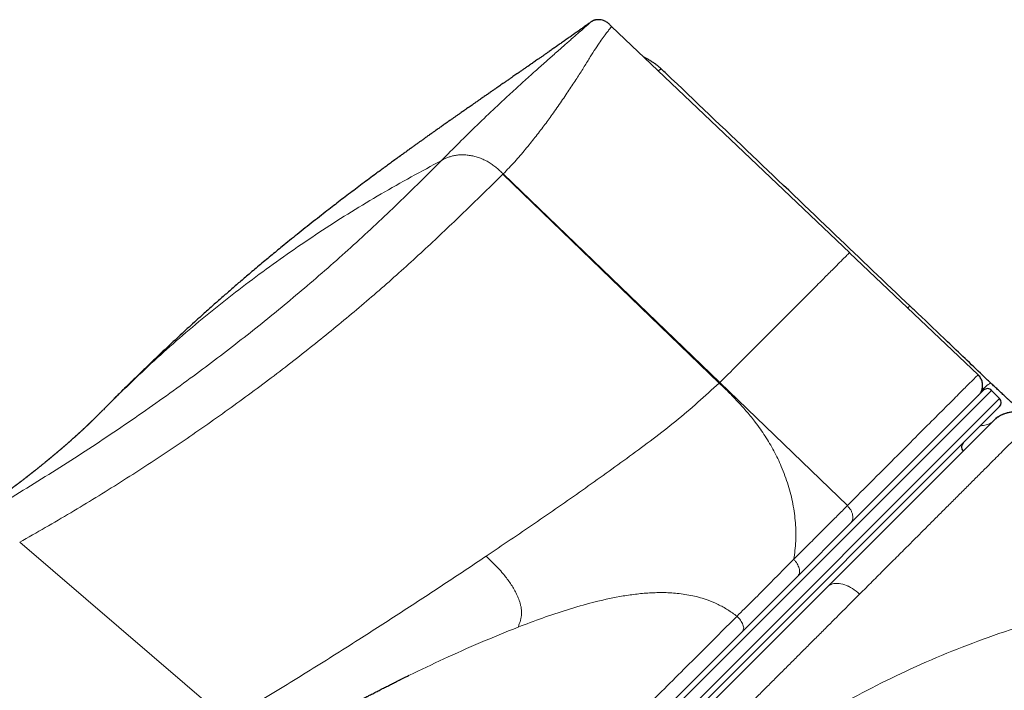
# Model space of a CAD drawing. Header units: millimetres. Extents: x 8 to 1329, y 12 to 1074.
# Tile 188 of 619: x 653 to 687, y 476 to 499. Entities that reach past the tile are written whole.
import ezdxf

# ---------------------------------------------------------------- set-up
doc = ezdxf.new("R2010")
doc.units = ezdxf.units.MM

msp = doc.modelspace()

# ---------------------------------------------------------------- linework, layer by layer
at = {"color": 7, "linetype": 'Continuous', "lineweight": 30}
for p, q in [((672.817, 499.219), (672.816, 499.219)), ((681.852, 491.154), (673.528, 499.066)), ((673.528, 499.066), (673.528, 499.066)), ((686.329, 486.899), (681.843, 491.162)), ((655.695, 455.532), (686.52, 486.357)), ((687.083, 486.067), (686.805, 486.355)), ((687.081, 485.787), (656.266, 454.972)), ((681.07, 479.493), (686.878, 485.301)), ((685.81, 484.234), (685.807, 484.237)), ((656.749, 455.172), (681.07, 479.493))]:
    msp.add_line(p, q, dxfattribs=at)
at = {"color": 252, "linetype": 'Continuous', "lineweight": 0}
for p, q in [((669.752, 493.914), (669.744, 493.906)), ((677.297, 486.61), (669.744, 493.906)), ((677.312, 486.625), (669.752, 493.914)), ((681.767, 482.329), (677.312, 486.625)), ((686.805, 486.355), (655.698, 455.247)), ((655.985, 454.969), (687.083, 486.067)), ((685.809, 484.235), (657.818, 456.243)), ((652.872, 481.054), (660.111, 474.85)), ((682.194, 479.238), (682.194, 479.237))]:
    msp.add_line(p, q, dxfattribs=at)
at = {"color": 252, "linetype": 'Continuous', "lineweight": 0, "flags": 128}
for points in [[(682.194, 479.238), (682.135, 479.293), (682.072, 479.345), (682.008, 479.393), (681.943, 479.437), (681.876, 479.476), (681.809, 479.512), (681.741, 479.542), (681.674, 479.567), (681.607, 479.587), (681.542, 479.602), (681.478, 479.612), (681.416, 479.616), (681.357, 479.614), (681.3, 479.607), (681.246, 479.595), (681.196, 479.577), (681.15, 479.554), (681.108, 479.526), (681.07, 479.493)], [(682.194, 479.237), (682.134, 479.292), (682.072, 479.344), (682.008, 479.392), (681.942, 479.436), (681.876, 479.476), (681.809, 479.511), (681.741, 479.542), (681.674, 479.567), (681.607, 479.587), (681.542, 479.602), (681.478, 479.611), (681.416, 479.615), (681.356, 479.614), (681.299, 479.607), (681.246, 479.595), (681.196, 479.577), (681.149, 479.554), (681.107, 479.526), (681.07, 479.493)]]:
    msp.add_lwpolyline(points, dxfattribs=at)
at = {"color": 252, "linetype": 'Continuous', "lineweight": 0}
for centre, radius, start, end in [((684.044, 489.06), 0.245, 109.0113, 134.5579), ((687.651, 485.266), 1.612, 123.133, 138.1269)]:
    msp.add_arc(centre, radius, start, end, dxfattribs=at)
at = {"color": 7, "linetype": 'Continuous', "lineweight": 30}
for centre, radius, start, end in [((686.661, 486.216), 0.2, 44, 135), ((686.939, 485.928), 0.2, 315, 44), ((687.586, 484.595), 1, 46.3934, 134.9393), ((685.952, 484.375), 0.2, 135, 224.5)]:
    msp.add_arc(centre, radius, start, end, dxfattribs=at)
for points, knots in [([(672.816, 499.219), (672.799, 499.207), (672.744, 499.167), (672.65, 499.1), (672.535, 499.018), (672.416, 498.933), (672.295, 498.847), (672.172, 498.76), (672.047, 498.672), (671.92, 498.583), (671.795, 498.495), (671.671, 498.408), (671.547, 498.321), (671.424, 498.235), (671.315, 498.159), (671.217, 498.091), (671.13, 498.03), (671.039, 497.967), (670.956, 497.909), (670.883, 497.858), (670.821, 497.815), (670.761, 497.774), (670.702, 497.733), (670.642, 497.691), (670.57, 497.641), (670.485, 497.582), (670.394, 497.519), (670.31, 497.461), (670.234, 497.409), (670.163, 497.36), (670.091, 497.31), (670.01, 497.253), (669.919, 497.191), (669.827, 497.127), (669.744, 497.07), (669.671, 497.019), (669.6, 496.97), (669.523, 496.917), (669.438, 496.858), (669.348, 496.795), (669.267, 496.739), (669.2, 496.692), (669.144, 496.654), (669.089, 496.616), (669.032, 496.576), (668.96, 496.526), (668.875, 496.467), (668.783, 496.403), (668.701, 496.346), (668.629, 496.295), (668.558, 496.246), (668.482, 496.193), (668.392, 496.13), (668.292, 496.06), (668.193, 495.991), (668.102, 495.927), (668.018, 495.868), (667.929, 495.806), (667.843, 495.745), (667.76, 495.687), (667.686, 495.635), (667.618, 495.586), (667.556, 495.543), (667.5, 495.503), (667.444, 495.464), (667.38, 495.418), (667.301, 495.362), (667.205, 495.294), (667.099, 495.219), (666.995, 495.144), (666.899, 495.076), (666.811, 495.013), (666.723, 494.95), (666.632, 494.884), (666.534, 494.814), (666.429, 494.738), (666.318, 494.658), (666.186, 494.562), (666.043, 494.458), (665.891, 494.347), (665.746, 494.241), (665.601, 494.134), (665.454, 494.027), (665.279, 493.897), (665.072, 493.743), (664.833, 493.565), (664.594, 493.384), (664.357, 493.205), (664.123, 493.027), (663.892, 492.85), (663.653, 492.665), (663.396, 492.465), (663.122, 492.25), (662.84, 492.027), (662.565, 491.807), (662.298, 491.592), (661.989, 491.342), (661.634, 491.049), (661.231, 490.713), (660.858, 490.398), (660.516, 490.105), (660.203, 489.834), (659.895, 489.564), (659.587, 489.292), (659.3, 489.035), (659.032, 488.792), (658.785, 488.567), (658.539, 488.341), (658.295, 488.114), (658.037, 487.873), (657.768, 487.618), (657.485, 487.349), (657.203, 487.078), (656.983, 486.865), (656.821, 486.706), (656.714, 486.602), (656.603, 486.493), (656.495, 486.387), (656.39, 486.282), (656.284, 486.178), (656.198, 486.092), (656.132, 486.026), (656.095, 485.989), (656.072, 485.966), (656.063, 485.958)], [0, 0, 0, 0, 0.003026, 0.009456, 0.0161, 0.022882, 0.029802, 0.036837, 0.043962, 0.051178, 0.058467, 0.065393, 0.072456, 0.07955, 0.086566, 0.09111, 0.096206, 0.101493, 0.106694, 0.110495, 0.11398, 0.117352, 0.120709, 0.124021, 0.127744, 0.133117, 0.138546, 0.143365, 0.147562, 0.15155, 0.155573, 0.159984, 0.16551, 0.171142, 0.175748, 0.179785, 0.183754, 0.188007, 0.192972, 0.198427, 0.203467, 0.206915, 0.210028, 0.213137, 0.216343, 0.219896, 0.22543, 0.231078, 0.235629, 0.239612, 0.243587, 0.247813, 0.252764, 0.259073, 0.264987, 0.269881, 0.27465, 0.279523, 0.285225, 0.289476, 0.293817, 0.297921, 0.301282, 0.304446, 0.307643, 0.310846, 0.315555, 0.32122, 0.327517, 0.333728, 0.339175, 0.344069, 0.348947, 0.354377, 0.359791, 0.365898, 0.372415, 0.379054, 0.388744, 0.39707, 0.405389, 0.41384, 0.422353, 0.430805, 0.444296, 0.458418, 0.472378, 0.48619, 0.499874, 0.513444, 0.526913, 0.542236, 0.558886, 0.575693, 0.592535, 0.60831, 0.623693, 0.648147, 0.672778, 0.69711, 0.716422, 0.735728, 0.754894, 0.773682, 0.793224, 0.808695, 0.82422, 0.83979, 0.8554, 0.870862, 0.889029, 0.907215, 0.925416, 0.943642, 0.950041, 0.957096, 0.964461, 0.971826, 0.978386, 0.985207, 0.992552, 0.995391, 0.998313, 1, 1, 1, 1]), ([(673.529, 499.066), (673.514, 499.082), (673.486, 499.109), (673.45, 499.147), (673.419, 499.175), (673.382, 499.205), (673.329, 499.238), (673.255, 499.271), (673.172, 499.292), (673.097, 499.3), (673.037, 499.299), (672.996, 499.294), (672.968, 499.288), (672.949, 499.284), (672.936, 499.28), (672.921, 499.275), (672.904, 499.269), (672.884, 499.26), (672.863, 499.25), (672.841, 499.237), (672.828, 499.228), (672.821, 499.223)], [0, 0, 0, 0, 0.0584666, 0.1061071, 0.1426037, 0.1718702, 0.2370384, 0.3125568, 0.3933908, 0.4758063, 0.5307147, 0.5753228, 0.6064667, 0.62659, 0.6468835, 0.6696457, 0.7087122, 0.7539722, 0.8242823, 0.9062386, 1, 1, 1, 1]), ([(675.284, 497.568), (675.262, 497.587), (675.214, 497.631), (675.138, 497.694), (675.054, 497.758), (674.968, 497.818), (674.877, 497.877), (674.782, 497.931), (674.709, 497.969), (674.668, 497.987), (674.659, 497.99)], [0, 0, 0, 0, 0.112383, 0.254446, 0.385358, 0.526792, 0.670369, 0.815911, 0.962801, 1, 1, 1, 1]), ([(675.284, 497.568), (675.281, 497.569), (675.276, 497.574), (675.259, 497.571), (675.233, 497.559), (675.201, 497.54), (675.175, 497.52), (675.163, 497.511)], [0, 0, 0, 0, 0.156714, 0.375136, 0.593557, 0.811977, 1, 1, 1, 1]), ([(683.965, 489.291), (683.095, 490.12), (681.255, 491.875), (678.415, 494.583), (676.391, 496.513), (675.338, 497.517), (675.284, 497.568)], [0, 0, 0, 0, 0.300532, 0.635939, 0.981528, 1, 1, 1, 1]), ([(686.77, 486.616), (686.676, 486.705), (686.173, 487.185), (685.328, 487.991), (684.487, 488.793), (684.054, 489.206), (683.965, 489.291)], [0, 0, 0, 0, 0.1006123, 0.5372459, 0.9042259, 1, 1, 1, 1]), ([(686.342, 486.18), (686.356, 486.195), (686.382, 486.222), (686.411, 486.264), (686.432, 486.3), (686.451, 486.341), (686.47, 486.392), (686.483, 486.45), (686.489, 486.509), (686.489, 486.573), (686.479, 486.641), (686.459, 486.71), (686.429, 486.775), (686.388, 486.839), (686.352, 486.877), (686.333, 486.896)], [0, 0, 0, 0, 0.076538, 0.141515, 0.193298, 0.233124, 0.312117, 0.394192, 0.456388, 0.535987, 0.632496, 0.715038, 0.804961, 0.90062, 1, 1, 1, 1]), ([(687.965, 485.518), (687.952, 485.53), (687.924, 485.554), (687.877, 485.596), (687.825, 485.642), (687.769, 485.692), (687.709, 485.745), (687.648, 485.801), (687.585, 485.858), (687.52, 485.917), (687.454, 485.977), (687.386, 486.039), (687.32, 486.1), (687.256, 486.159), (687.197, 486.214), (687.136, 486.27), (687.075, 486.328), (687.013, 486.386), (686.954, 486.441), (686.898, 486.493), (686.844, 486.545), (686.801, 486.586), (686.776, 486.61), (686.77, 486.616)], [0, 0, 0, 0, 0.056089, 0.114657, 0.173943, 0.236661, 0.297741, 0.357227, 0.415223, 0.471849, 0.527236, 0.581526, 0.634868, 0.680274, 0.723316, 0.764175, 0.807324, 0.848198, 0.887059, 0.919778, 0.954403, 0.988676, 1, 1, 1, 1]), ([(656.063, 485.957), (656.062, 485.956), (655.968, 485.866), (655.88, 485.769), (655.793, 485.673)], [0, 0, 0, 0, 0.011433, 1, 1, 1, 1]), ([(655.787, 485.679), (655.778, 485.67), (655.762, 485.653), (655.741, 485.633), (655.727, 485.618), (655.72, 485.611), (655.713, 485.603), (655.701, 485.591), (655.685, 485.575), (655.67, 485.56), (655.658, 485.548), (655.648, 485.538), (655.636, 485.526), (655.621, 485.511), (655.605, 485.494), (655.589, 485.478), (655.575, 485.464), (655.561, 485.45), (655.546, 485.435), (655.53, 485.419), (655.514, 485.403), (655.5, 485.389), (655.488, 485.377), (655.478, 485.367), (655.467, 485.356), (655.454, 485.344), (655.443, 485.332), (655.432, 485.321), (655.422, 485.312), (655.414, 485.304), (655.406, 485.296), (655.397, 485.287), (655.389, 485.279), (655.378, 485.268), (655.366, 485.257), (655.355, 485.246), (655.344, 485.236), (655.334, 485.226), (655.324, 485.216), (655.315, 485.207), (655.305, 485.198), (655.293, 485.187), (655.283, 485.176), (655.273, 485.167), (655.264, 485.158), (655.256, 485.151), (655.248, 485.143), (655.239, 485.135), (655.229, 485.125), (655.217, 485.114), (655.204, 485.101), (655.19, 485.089), (655.178, 485.077), (655.166, 485.066), (655.154, 485.054), (655.141, 485.042), (655.127, 485.029), (655.112, 485.015), (655.097, 485.001), (655.084, 484.989), (655.071, 484.977), (655.056, 484.963), (655.04, 484.949), (655.025, 484.934), (655.011, 484.921), (654.998, 484.91), (654.986, 484.898), (654.97, 484.884), (654.954, 484.869), (654.94, 484.857), (654.929, 484.847), (654.92, 484.838), (654.91, 484.829), (654.899, 484.82), (654.887, 484.808), (654.874, 484.796), (654.86, 484.784), (654.848, 484.773), (654.837, 484.763), (654.825, 484.753), (654.813, 484.741), (654.799, 484.729), (654.781, 484.713), (654.763, 484.696), (654.742, 484.678), (654.719, 484.657), (654.695, 484.636), (654.673, 484.616), (654.65, 484.596), (654.626, 484.575), (654.602, 484.554), (654.58, 484.535), (654.559, 484.516), (654.536, 484.496), (654.514, 484.476), (654.493, 484.458), (654.472, 484.44), (654.451, 484.422), (654.433, 484.406), (654.42, 484.395), (654.408, 484.385), (654.395, 484.374), (654.381, 484.361), (654.365, 484.348), (654.35, 484.335), (654.336, 484.323), (654.323, 484.312), (654.311, 484.301), (654.296, 484.288), (654.279, 484.274), (654.263, 484.26), (654.249, 484.248), (654.237, 484.238), (654.226, 484.229), (654.214, 484.218), (654.2, 484.206), (654.185, 484.194), (654.171, 484.182), (654.158, 484.171), (654.146, 484.161), (654.135, 484.151), (654.12, 484.139), (654.103, 484.125), (654.088, 484.112), (654.074, 484.1), (654.062, 484.09), (654.051, 484.081), (654.039, 484.071), (654.025, 484.059), (654.01, 484.046), (653.995, 484.034), (653.981, 484.022), (653.968, 484.011), (653.956, 484.001), (653.941, 483.989), (653.924, 483.975), (653.907, 483.961), (653.892, 483.949), (653.879, 483.938), (653.866, 483.927), (653.852, 483.915), (653.836, 483.902), (653.819, 483.889), (653.804, 483.876), (653.785, 483.861), (653.762, 483.841), (653.729, 483.815), (653.699, 483.79), (653.667, 483.765), (653.636, 483.739), (653.604, 483.714), (653.578, 483.692), (653.552, 483.671), (653.528, 483.653), (653.508, 483.636), (653.487, 483.62), (653.465, 483.602), (653.442, 483.583), (653.419, 483.566), (653.401, 483.551), (653.385, 483.538), (653.366, 483.524), (653.348, 483.509), (653.331, 483.495), (653.315, 483.483), (653.301, 483.472), (653.286, 483.46), (653.269, 483.447), (653.251, 483.433), (653.234, 483.42), (653.219, 483.408), (653.206, 483.397), (653.192, 483.386), (653.175, 483.373), (653.157, 483.359), (653.139, 483.345), (653.124, 483.334), (653.111, 483.323), (653.097, 483.312), (653.077, 483.297), (653.053, 483.278), (653.026, 483.258), (653.002, 483.239), (652.976, 483.219), (652.948, 483.197), (652.922, 483.178), (652.9, 483.161), (652.88, 483.145), (652.86, 483.13), (652.84, 483.115), (652.822, 483.101), (652.806, 483.089), (652.79, 483.077), (652.77, 483.062), (652.75, 483.047), (652.732, 483.033), (652.716, 483.021), (652.702, 483.011), (652.687, 482.999), (652.671, 482.988), (652.655, 482.975), (652.64, 482.964), (652.626, 482.953), (652.614, 482.944), (652.602, 482.936), (652.588, 482.926), (652.573, 482.914), (652.554, 482.9), (652.535, 482.886), (652.518, 482.873), (652.503, 482.862), (652.485, 482.848), (652.46, 482.83), (652.43, 482.808), (652.401, 482.787), (652.375, 482.767), (652.346, 482.746), (652.316, 482.724), (652.287, 482.703), (652.265, 482.687), (652.245, 482.672), (652.225, 482.658), (652.206, 482.644), (652.189, 482.632), (652.174, 482.621), (652.158, 482.61), (652.14, 482.596), (652.117, 482.58), (652.095, 482.564), (652.076, 482.551), (652.061, 482.539), (652.046, 482.529), (652.03, 482.517), (652.012, 482.504), (651.993, 482.49), (651.975, 482.478), (651.959, 482.467), (651.945, 482.457), (651.931, 482.447), (651.916, 482.436), (651.897, 482.423), (651.878, 482.409), (651.859, 482.396), (651.843, 482.384), (651.827, 482.373), (651.811, 482.361), (651.792, 482.348), (651.772, 482.334), (651.744, 482.315), (651.708, 482.289), (651.662, 482.257), (651.617, 482.226), (651.57, 482.193), (651.524, 482.161), (651.477, 482.129), (651.439, 482.103), (651.408, 482.082), (651.387, 482.067), (651.367, 482.054), (651.349, 482.042), (651.33, 482.029), (651.307, 482.013), (651.285, 481.998), (651.266, 481.985), (651.251, 481.975), (651.238, 481.966), (651.224, 481.957), (651.21, 481.947), (651.193, 481.936), (651.173, 481.922), (651.151, 481.908), (651.131, 481.894), (651.113, 481.882), (651.095, 481.87), (651.077, 481.858), (651.058, 481.845), (651.039, 481.833), (651.022, 481.821), (651.006, 481.811), (650.991, 481.801), (650.977, 481.792), (650.961, 481.781), (650.943, 481.769), (650.922, 481.756), (650.902, 481.742), (650.883, 481.73), (650.867, 481.719), (650.85, 481.708), (650.831, 481.696), (650.806, 481.679), (650.78, 481.662), (650.755, 481.646), (650.733, 481.632), (650.711, 481.617), (650.685, 481.6), (650.655, 481.581), (650.625, 481.562), (650.6, 481.546), (650.579, 481.532), (650.56, 481.52), (650.539, 481.507), (650.515, 481.491), (650.492, 481.476), (650.471, 481.463), (650.452, 481.451), (650.432, 481.438), (650.409, 481.424), (650.385, 481.409), (650.36, 481.393), (650.338, 481.379), (650.319, 481.367), (650.302, 481.356), (650.285, 481.346), (650.266, 481.334), (650.245, 481.321), (650.223, 481.307), (650.204, 481.295), (650.188, 481.285), (650.172, 481.275), (650.157, 481.266), (650.142, 481.256), (650.125, 481.246), (650.107, 481.235), (650.087, 481.223), (650.069, 481.211), (650.052, 481.201), (650.036, 481.191), (650.02, 481.181), (650.003, 481.171), (649.985, 481.16), (649.963, 481.146), (649.939, 481.132), (649.914, 481.116), (649.892, 481.103), (649.871, 481.09), (649.85, 481.077), (649.827, 481.064), (649.802, 481.049), (649.776, 481.033), (649.752, 481.018), (649.729, 481.005), (649.708, 480.992), (649.69, 480.981), (649.671, 480.97), (649.652, 480.959), (649.634, 480.948), (649.615, 480.937), (649.598, 480.926), (649.582, 480.917), (649.566, 480.908), (649.549, 480.898), (649.531, 480.887), (649.51, 480.875), (649.487, 480.861), (649.464, 480.847), (649.441, 480.834), (649.42, 480.822), (649.4, 480.81), (649.379, 480.798), (649.358, 480.786), (649.334, 480.772), (649.307, 480.756), (649.279, 480.74), (649.252, 480.724), (649.227, 480.71), (649.202, 480.695), (649.175, 480.68), (649.146, 480.664), (649.117, 480.647), (649.09, 480.632), (649.065, 480.618), (649.042, 480.604), (649.018, 480.591), (648.995, 480.578), (648.972, 480.565), (648.95, 480.553), (648.928, 480.54), (648.906, 480.529), (648.885, 480.516), (648.862, 480.504), (648.836, 480.49), (648.81, 480.475), (648.781, 480.459), (648.749, 480.442), (648.718, 480.424), (648.692, 480.41), (648.67, 480.398), (648.652, 480.388), (648.633, 480.378), (648.613, 480.367), (648.59, 480.355), (648.565, 480.341), (648.54, 480.328), (648.516, 480.315), (648.493, 480.302), (648.471, 480.29), (648.446, 480.277), (648.419, 480.262), (648.391, 480.247), (648.369, 480.236), (648.354, 480.228), (648.345, 480.223), (648.335, 480.218), (648.326, 480.213), (648.315, 480.207), (648.301, 480.2), (648.29, 480.194), (648.284, 480.19)], [0, 0, 0, 0, 0.002783, 0.004928, 0.006438, 0.007349, 0.008268, 0.009424, 0.011066, 0.012572, 0.013796, 0.014812, 0.016308, 0.018157, 0.020614, 0.022814, 0.024573, 0.026599, 0.028802, 0.031473, 0.034457, 0.036928, 0.039098, 0.041204, 0.04347, 0.04605, 0.04894, 0.051832, 0.054322, 0.056512, 0.058697, 0.061142, 0.063598, 0.066379, 0.069449, 0.072612, 0.075627, 0.078248, 0.080801, 0.083381, 0.086076, 0.089164, 0.091797, 0.094439, 0.096778, 0.098825, 0.100815, 0.102833, 0.105521, 0.108624, 0.112063, 0.115485, 0.118473, 0.121134, 0.123788, 0.12667, 0.129932, 0.133347, 0.13637, 0.138931, 0.141499, 0.144328, 0.147865, 0.150998, 0.15345, 0.155747, 0.158055, 0.16092, 0.164217, 0.166543, 0.168342, 0.169998, 0.171673, 0.173438, 0.175575, 0.178062, 0.180382, 0.182495, 0.184295, 0.186075, 0.188121, 0.190513, 0.193144, 0.196663, 0.199655, 0.203201, 0.207518, 0.210855, 0.213795, 0.217906, 0.22192, 0.224727, 0.227607, 0.231448, 0.234878, 0.237629, 0.240616, 0.244423, 0.246639, 0.24851, 0.250179, 0.251908, 0.254058, 0.256438, 0.258738, 0.260705, 0.262466, 0.264263, 0.266444, 0.2689, 0.27134, 0.273391, 0.274892, 0.276401, 0.278145, 0.28018, 0.282302, 0.28437, 0.286068, 0.28772, 0.289428, 0.291458, 0.293734, 0.296092, 0.297949, 0.299476, 0.300972, 0.302622, 0.304579, 0.306678, 0.308808, 0.310772, 0.312426, 0.31411, 0.3161, 0.318369, 0.320711, 0.32278, 0.324464, 0.326112, 0.328018, 0.330239, 0.332522, 0.334657, 0.336384, 0.339965, 0.344651, 0.348748, 0.352307, 0.357013, 0.361113, 0.364677, 0.367884, 0.371098, 0.373691, 0.376047, 0.379025, 0.382318, 0.385195, 0.387552, 0.389448, 0.391819, 0.394274, 0.396564, 0.39844, 0.400187, 0.402008, 0.404264, 0.406585, 0.408771, 0.410583, 0.412236, 0.413986, 0.416147, 0.41847, 0.420721, 0.422595, 0.424221, 0.425872, 0.427859, 0.431618, 0.434964, 0.437661, 0.440877, 0.444639, 0.44784, 0.450538, 0.45273, 0.455261, 0.457888, 0.460041, 0.461893, 0.463849, 0.466157, 0.468759, 0.471068, 0.472869, 0.474524, 0.476282, 0.478344, 0.480187, 0.482188, 0.483908, 0.485264, 0.486537, 0.488185, 0.490076, 0.4923, 0.494813, 0.496901, 0.498625, 0.500264, 0.503434, 0.50757, 0.510949, 0.513778, 0.517125, 0.521266, 0.52455, 0.527443, 0.5295, 0.53185, 0.53417, 0.536211, 0.537923, 0.539611, 0.541902, 0.544623, 0.547518, 0.549727, 0.551385, 0.553062, 0.554908, 0.557145, 0.559618, 0.561761, 0.563533, 0.565139, 0.566737, 0.568567, 0.570738, 0.573216, 0.575506, 0.577363, 0.579142, 0.581051, 0.58322, 0.585768, 0.588169, 0.593104, 0.598675, 0.604494, 0.609261, 0.615511, 0.620637, 0.626031, 0.62895, 0.631463, 0.633625, 0.635678, 0.637869, 0.640619, 0.643583, 0.645633, 0.64726, 0.648821, 0.650386, 0.652004, 0.65399, 0.656312, 0.659175, 0.661535, 0.663589, 0.66566, 0.667883, 0.670055, 0.672345, 0.674535, 0.676381, 0.678005, 0.679811, 0.681597, 0.683709, 0.686333, 0.688982, 0.691188, 0.693, 0.694814, 0.697274, 0.700229, 0.70354, 0.706561, 0.709144, 0.711569, 0.714644, 0.718351, 0.722127, 0.725209, 0.727286, 0.72936, 0.731796, 0.734798, 0.737714, 0.739986, 0.742066, 0.744354, 0.746898, 0.749882, 0.752959, 0.755652, 0.757626, 0.759537, 0.761491, 0.76362, 0.766224, 0.768958, 0.771259, 0.77312, 0.774932, 0.776745, 0.778613, 0.780578, 0.782812, 0.785248, 0.787643, 0.789643, 0.791377, 0.793441, 0.795516, 0.79769, 0.800191, 0.803569, 0.806724, 0.80936, 0.811865, 0.814411, 0.817059, 0.820214, 0.82342, 0.826414, 0.82898, 0.831532, 0.834072, 0.835928, 0.837982, 0.84024, 0.842527, 0.844595, 0.846298, 0.84795, 0.850063, 0.852201, 0.854477, 0.857222, 0.860122, 0.862763, 0.865052, 0.867418, 0.869831, 0.872248, 0.875066, 0.878148, 0.882043, 0.885164, 0.888203, 0.891294, 0.894558, 0.898308, 0.90216, 0.905691, 0.908799, 0.911977, 0.915073, 0.918218, 0.921099, 0.924179, 0.927185, 0.930013, 0.932564, 0.935696, 0.938862, 0.941958, 0.945421, 0.949345, 0.953061, 0.956238, 0.958259, 0.960253, 0.962241, 0.964378, 0.966906, 0.969562, 0.972416, 0.974855, 0.97714, 0.979401, 0.981741, 0.984753, 0.987851, 0.990672, 0.991823, 0.992901, 0.993936, 0.994964, 0.996109, 0.997778, 1, 1, 1, 1]), ([(660.558, 473.368), (660.581, 473.38), (660.625, 473.402), (660.686, 473.433), (660.737, 473.459), (660.779, 473.481), (660.811, 473.497), (660.838, 473.511), (660.879, 473.532), (660.941, 473.563), (661.022, 473.605), (661.11, 473.65), (661.203, 473.698), (661.304, 473.749), (661.509, 473.854), (661.817, 474.013), (662.189, 474.204), (662.53, 474.381), (662.835, 474.539), (663.135, 474.695), (663.424, 474.845), (663.682, 474.979), (663.909, 475.097), (664.11, 475.202), (664.307, 475.304), (664.46, 475.384), (664.572, 475.441), (664.641, 475.477), (664.71, 475.513), (664.777, 475.548), (664.832, 475.576), (664.875, 475.598), (664.904, 475.613), (664.928, 475.626), (664.949, 475.636), (664.969, 475.647), (664.998, 475.662), (665.038, 475.683), (665.093, 475.711), (665.16, 475.745), (665.235, 475.783), (665.311, 475.822), (665.383, 475.86), (665.458, 475.898), (665.534, 475.937), (665.611, 475.976), (665.684, 476.013), (665.752, 476.048), (665.82, 476.082), (665.886, 476.115), (665.954, 476.15), (666.019, 476.182), (666.074, 476.21), (666.116, 476.231), (666.148, 476.247), (666.179, 476.263), (666.215, 476.281), (666.26, 476.303), (666.309, 476.328), (666.361, 476.354), (666.417, 476.382), (666.453, 476.399), (666.473, 476.409)], [0, 0, 0, 0, 0.011641, 0.021706, 0.030195, 0.037108, 0.042445, 0.046451, 0.050478, 0.062741, 0.076745, 0.090719, 0.106081, 0.122829, 0.140841, 0.207118, 0.275389, 0.32537, 0.376362, 0.426586, 0.474453, 0.519978, 0.554525, 0.5876, 0.619953, 0.652469, 0.663955, 0.675461, 0.686989, 0.698532, 0.708945, 0.7147, 0.719614, 0.723685, 0.726914, 0.729834, 0.734028, 0.741137, 0.750364, 0.76171, 0.774961, 0.787959, 0.800147, 0.811522, 0.825836, 0.838611, 0.850261, 0.862919, 0.87338, 0.884591, 0.896553, 0.908078, 0.917557, 0.92498, 0.929355, 0.934598, 0.941249, 0.949319, 0.959096, 0.970771, 0.984391, 1, 1, 1, 1])]:
    msp.add_open_spline(points, degree=3, knots=knots, dxfattribs=at)
at = {"color": 252, "linetype": 'Continuous', "lineweight": 0}
for points, knots in [([(672.816, 499.219), (672.815, 499.218), (672.81, 499.215), (672.763, 499.174), (672.672, 499.096), (672.541, 498.98), (672.364, 498.826), (672.137, 498.625), (671.861, 498.381), (671.548, 498.105), (671.2, 497.796), (670.821, 497.458), (670.405, 497.083), (669.958, 496.674), (669.433, 496.185), (668.84, 495.621), (668.208, 494.996), (667.803, 494.589), (667.601, 494.385)], [0, 0, 0, 0, 0.02153, 0.086771, 0.152004, 0.21723, 0.282454, 0.34768, 0.412907, 0.478152, 0.536593, 0.59502, 0.653468, 0.711927, 0.770362, 0.846916, 0.923453, 1, 1, 1, 1]), ([(669.752, 493.914), (669.889, 494.056), (670.164, 494.341), (670.528, 494.769), (670.866, 495.187), (671.177, 495.594), (671.488, 496.02), (671.794, 496.456), (672.089, 496.894), (672.353, 497.3), (672.588, 497.671), (672.796, 498.004), (672.979, 498.294), (673.139, 498.539), (673.28, 498.732), (673.395, 498.878), (673.475, 498.983), (673.524, 499.05), (673.527, 499.061), (673.528, 499.066)], [0, 0, 0, 0, 0.050043, 0.100087, 0.150133, 0.200177, 0.250223, 0.312777, 0.37533, 0.437884, 0.500432, 0.562986, 0.625544, 0.688097, 0.750649, 0.813206, 0.87576, 0.938312, 1, 1, 1, 1]), ([(667.601, 494.385), (667.351, 494.135), (666.851, 493.634), (666.089, 492.892), (665.317, 492.158), (664.53, 491.432), (663.729, 490.715), (662.926, 490.019), (662.123, 489.344), (661.322, 488.69), (660.506, 488.044), (659.675, 487.405), (658.798, 486.75), (657.874, 486.081), (656.901, 485.398), (655.913, 484.727), (654.911, 484.068), (653.895, 483.42), (652.866, 482.785), (651.824, 482.161), (651.12, 481.756), (650.768, 481.554)], [0, 0, 0, 0, 0.052266, 0.104534, 0.156801, 0.209067, 0.261334, 0.313601, 0.362881, 0.412161, 0.461441, 0.510722, 0.560002, 0.615001, 0.669999, 0.724999, 0.779999, 0.835, 0.890001, 0.945002, 1, 1, 1, 1]), ([(667.601, 494.385), (666.891, 494.001), (665.472, 493.232), (663.433, 491.96), (661.463, 490.601), (659.576, 489.146), (657.765, 487.608), (656.63, 486.507), (656.063, 485.957)], [0, 0, 0, 0, 0.166648, 0.333338, 0.500071, 0.66683, 0.833582, 1, 1, 1, 1]), ([(669.752, 493.914), (669.714, 493.95), (669.639, 494.022), (669.521, 494.128), (669.395, 494.226), (669.259, 494.316), (669.114, 494.395), (668.962, 494.461), (668.805, 494.514), (668.646, 494.551), (668.488, 494.574), (668.335, 494.583), (668.189, 494.577), (668.052, 494.558), (667.925, 494.527), (667.809, 494.486), (667.702, 494.438), (667.635, 494.403), (667.601, 494.385)], [0, 0, 0, 0, 0.057212, 0.115056, 0.174046, 0.234635, 0.297126, 0.361572, 0.427723, 0.495058, 0.562858, 0.630319, 0.696674, 0.7613, 0.823825, 0.884187, 0.942678, 1, 1, 1, 1]), ([(652.872, 481.054), (653.468, 481.394), (654.662, 482.074), (656.398, 483.144), (658.095, 484.248), (659.75, 485.388), (661.363, 486.563), (662.904, 487.749), (664.373, 488.945), (665.773, 490.145), (667.131, 491.377), (668.449, 492.64), (669.312, 493.484), (669.744, 493.906)], [0, 0, 0, 0, 0.093296, 0.186611, 0.279945, 0.373294, 0.466648, 0.560001, 0.648018, 0.736034, 0.824037, 0.912027, 1, 1, 1, 1]), ([(677.312, 486.625), (677.56, 486.873), (678.056, 487.371), (678.729, 488.044), (679.346, 488.662), (679.899, 489.217), (680.389, 489.707), (680.812, 490.131), (681.166, 490.486), (681.449, 490.769), (681.66, 490.98), (681.79, 491.109), (681.848, 491.167), (681.838, 491.157), (681.835, 491.154)], [0, 0, 0, 0, 0.08869, 0.177403, 0.26614, 0.354883, 0.443599, 0.532253, 0.620808, 0.709236, 0.797523, 0.885682, 0.973761, 1, 1, 1, 1]), ([(681.767, 482.329), (682.078, 482.641), (682.7, 483.264), (683.518, 484.084), (684.247, 484.814), (684.873, 485.441), (685.395, 485.965), (685.807, 486.377), (686.109, 486.679), (686.278, 486.848), (686.347, 486.917), (686.328, 486.898), (686.327, 486.897)], [0, 0, 0, 0, 0.110967, 0.221973, 0.333005, 0.444009, 0.554915, 0.665653, 0.776178, 0.886495, 0.996687, 1, 1, 1, 1]), ([(669.156, 480.563), (669.719, 480.944), (670.846, 481.705), (672.52, 482.864), (674.169, 484.052), (675.803, 485.261), (676.799, 486.16), (677.297, 486.61)], [0, 0, 0, 0, 0.2000104, 0.4000136, 0.6000368, 0.8000352, 1, 1, 1, 1]), ([(677.297, 486.61), (677.359, 486.55), (677.478, 486.434), (677.65, 486.262), (677.81, 486.098), (677.962, 485.937), (678.112, 485.773), (678.264, 485.598), (678.413, 485.42), (678.571, 485.222), (678.732, 485.003), (678.899, 484.756), (679.057, 484.501), (679.204, 484.239), (679.34, 483.971), (679.47, 483.683), (679.591, 483.375), (679.702, 483.047), (679.795, 482.718), (679.868, 482.388), (679.922, 482.058), (679.957, 481.73), (679.972, 481.406), (679.966, 481.085), (679.942, 480.767), (679.909, 480.558), (679.892, 480.454)], [0, 0, 0, 0, 0.034523, 0.067096, 0.09773, 0.126437, 0.156202, 0.187263, 0.220043, 0.249999, 0.290297, 0.331007, 0.372245, 0.414693, 0.456866, 0.498883, 0.549517, 0.599913, 0.650221, 0.700593, 0.751174, 0.801294, 0.851088, 0.900704, 0.950291, 1, 1, 1, 1]), ([(688.275, 485.318), (688.274, 485.317), (688.273, 485.316), (688.26, 485.304), (688.24, 485.284), (688.213, 485.257), (688.179, 485.223), (688.139, 485.182), (688.092, 485.135), (688.039, 485.082), (687.981, 485.024), (687.918, 484.961), (687.849, 484.893), (687.777, 484.82), (687.701, 484.744), (687.622, 484.666), (687.539, 484.582), (687.452, 484.495), (687.362, 484.405), (687.269, 484.312), (687.172, 484.215), (687.038, 484.081), (686.887, 483.93), (686.718, 483.761), (686.571, 483.614), (686.417, 483.461), (686.261, 483.305), (686.103, 483.147), (685.944, 482.987), (685.779, 482.822), (685.613, 482.657), (685.448, 482.491), (685.283, 482.326), (685.114, 482.157), (684.944, 481.987), (684.773, 481.816), (684.601, 481.645), (684.426, 481.47), (684.19, 481.233), (683.944, 480.987), (683.688, 480.731), (683.485, 480.529), (683.279, 480.323), (683.069, 480.113), (682.856, 479.899), (682.639, 479.682), (682.419, 479.462), (682.269, 479.312), (682.194, 479.238)], [0, 0, 0, 0, 0.024667, 0.049335, 0.074052, 0.098769, 0.121932, 0.145096, 0.168301, 0.191506, 0.213108, 0.234711, 0.256347, 0.277983, 0.297842, 0.317701, 0.337586, 0.357471, 0.376297, 0.395123, 0.413971, 0.432819, 0.46987, 0.493034, 0.516197, 0.539402, 0.562607, 0.58421, 0.605812, 0.627448, 0.649084, 0.668943, 0.688802, 0.708687, 0.728572, 0.747398, 0.766224, 0.785072, 0.803921, 0.840971, 0.860804, 0.880644, 0.90051, 0.920375, 0.940267, 0.960158, 0.980076, 1, 1, 1, 1]), ([(686.847, 485.27), (686.83, 485.255), (686.796, 485.225), (686.729, 485.191), (686.652, 485.162), (686.567, 485.139), (686.485, 485.123), (686.43, 485.116), (686.407, 485.113)], [0, 0, 0, 0, 0.173563, 0.348129, 0.523529, 0.699449, 0.876584, 1, 1, 1, 1]), ([(679.892, 480.454), (680.026, 480.587), (680.291, 480.853), (680.678, 481.239), (681.053, 481.615), (681.418, 481.979), (681.651, 482.212), (681.767, 482.329)], [0, 0, 0, 0, 0.201215, 0.401831, 0.60186, 0.801195, 1, 1, 1, 1]), ([(681.767, 482.329), (681.81, 482.281), (681.875, 482.207), (681.929, 482.092), (681.955, 482.002), (681.962, 481.914), (681.948, 481.81), (681.906, 481.753), (681.879, 481.717)], [0, 0, 0, 0, 0.239116, 0.368142, 0.5, 0.631858, 0.760884, 1, 1, 1, 1]), ([(669.156, 480.563), (668.911, 480.399), (668.422, 480.072), (667.684, 479.583), (666.944, 479.097), (666.202, 478.613), (665.458, 478.132), (664.66, 477.62), (663.806, 477.079), (662.894, 476.509), (661.975, 475.946), (661.05, 475.39), (660.424, 475.03), (660.111, 474.85)], [0, 0, 0, 0, 0.082918, 0.166122, 0.249106, 0.332172, 0.415214, 0.498274, 0.598412, 0.698884, 0.79935, 0.899687, 1, 1, 1, 1]), ([(670.271, 478.086), (670.285, 478.123), (670.313, 478.196), (670.353, 478.307), (670.381, 478.424), (670.395, 478.548), (670.392, 478.672), (670.375, 478.791), (670.349, 478.905), (670.307, 479.039), (670.244, 479.191), (670.159, 479.36), (670.061, 479.526), (669.952, 479.688), (669.835, 479.845), (669.697, 480.015), (669.535, 480.195), (669.349, 480.382), (669.22, 480.503), (669.156, 480.563)], [0, 0, 0, 0, 0.050029, 0.100001, 0.149924, 0.20001, 0.250008, 0.291568, 0.333223, 0.374971, 0.437476, 0.500016, 0.562522, 0.624927, 0.687441, 0.749983, 0.833226, 0.916609, 1, 1, 1, 1]), ([(677.916, 478.47), (678.09, 478.641), (678.436, 478.984), (678.937, 479.488), (679.423, 479.979), (679.736, 480.296), (679.892, 480.454)], [0, 0, 0, 0, 0.25231, 0.502421, 0.751453, 1, 1, 1, 1]), ([(679.892, 480.454), (679.915, 480.43), (679.96, 480.382), (680.032, 480.276), (680.092, 480.139), (680.104, 480.014), (680.084, 479.93), (680.06, 479.9), (680.047, 479.885)], [0, 0, 0, 0, 0.125179, 0.249911, 0.499997, 0.75003, 0.874749, 1, 1, 1, 1]), ([(661.45, 448.822), (661.498, 448.806), (661.589, 448.777), (661.738, 449.013), (661.831, 449.255), (661.885, 449.408), (661.943, 449.587), (662.005, 449.79), (662.073, 450.018), (662.146, 450.273), (662.231, 450.571), (662.334, 450.96), (662.476, 451.492), (662.651, 452.088), (662.85, 452.71), (663.058, 453.319), (663.311, 454.016), (663.617, 454.807), (664.008, 455.768), (664.49, 456.865), (665.066, 458.051), (665.67, 459.2), (666.291, 460.299), (666.92, 461.341), (667.747, 462.623), (668.825, 464.147), (670.203, 465.899), (671.65, 467.556), (673.182, 469.13), (674.8, 470.624), (676.217, 471.804), (677.377, 472.694), (678.262, 473.336), (679.158, 473.947), (680.172, 474.597), (681.329, 475.281), (682.645, 475.989), (684.022, 476.658), (685.446, 477.274), (686.929, 477.828), (688.41, 478.302), (689.845, 478.67), (691.141, 478.948), (692.271, 479.173), (693.182, 479.33), (693.838, 479.443), (694.219, 479.563), (694.219, 479.625), (694.22, 479.656)], [0, 0, 0, 0, 0.033064, 0.062483, 0.070798, 0.079313, 0.088031, 0.096956, 0.106091, 0.115439, 0.125002, 0.136529, 0.151782, 0.170762, 0.183938, 0.198455, 0.21431, 0.231503, 0.250032, 0.274182, 0.296997, 0.318484, 0.338649, 0.357501, 0.375049, 0.407845, 0.439564, 0.470285, 0.500087, 0.530892, 0.561946, 0.577599, 0.593346, 0.609196, 0.625158, 0.647105, 0.670559, 0.695541, 0.722065, 0.750148, 0.781315, 0.812553, 0.843892, 0.875044, 0.907597, 0.937508, 0.967473, 1, 1, 1, 1]), ([(682.194, 479.237), (682.1, 479.144), (681.913, 478.957), (681.627, 478.67), (681.336, 478.379), (681.032, 478.075), (680.714, 477.758), (680.385, 477.428), (680.05, 477.094), (679.712, 476.755), (679.369, 476.413), (679.023, 476.067), (678.675, 475.719), (678.325, 475.368), (677.971, 475.014), (677.614, 474.658), (677.256, 474.3), (676.896, 473.94), (676.534, 473.577), (676.166, 473.209), (675.794, 472.837), (675.418, 472.461), (675.04, 472.084), (674.662, 471.705), (674.282, 471.325), (673.902, 470.945), (673.523, 470.566), (673.144, 470.188), (672.765, 469.809), (672.387, 469.431), (672.01, 469.054), (671.635, 468.678), (671.259, 468.302), (670.879, 467.923), (670.496, 467.54), (670.111, 467.155), (669.729, 466.772), (669.349, 466.393), (668.971, 466.014), (668.598, 465.641), (668.23, 465.274), (667.868, 464.912), (667.508, 464.552), (667.154, 464.197), (666.804, 463.848), (666.46, 463.504), (666.12, 463.163), (665.778, 462.821), (665.437, 462.48), (665.096, 462.139), (664.76, 461.803), (664.429, 461.472), (664.102, 461.145), (663.781, 460.825), (663.467, 460.51), (663.159, 460.202), (662.856, 459.9), (662.56, 459.603), (662.27, 459.313), (661.987, 459.03), (661.709, 458.753), (661.436, 458.479), (661.167, 458.211), (660.904, 457.947), (660.648, 457.691), (660.399, 457.442), (660.157, 457.2), (659.923, 456.966), (659.697, 456.741), (659.48, 456.523), (659.27, 456.313), (659.068, 456.111), (658.874, 455.918), (658.689, 455.732), (658.511, 455.554), (658.318, 455.362), (658.115, 455.159), (657.906, 454.95), (657.714, 454.757), (657.557, 454.601), (657.431, 454.474), (657.33, 454.374), (657.237, 454.28), (657.152, 454.195), (657.074, 454.117), (657.004, 454.047), (656.942, 453.985), (656.888, 453.931), (656.837, 453.88), (656.792, 453.836), (656.758, 453.801), (656.736, 453.78), (656.734, 453.777), (656.732, 453.776)], [0, 0, 0, 0, 0.010045, 0.02009, 0.030156, 0.040221, 0.051127, 0.062039, 0.072902, 0.083765, 0.094654, 0.105543, 0.116296, 0.127048, 0.137826, 0.148604, 0.159276, 0.169948, 0.180645, 0.191342, 0.202247, 0.21316, 0.224023, 0.234886, 0.245775, 0.256664, 0.267416, 0.278169, 0.288947, 0.299724, 0.310396, 0.321069, 0.331765, 0.342462, 0.35354, 0.364625, 0.375596, 0.386567, 0.397564, 0.408562, 0.419277, 0.429992, 0.440731, 0.451471, 0.461987, 0.472503, 0.483043, 0.493583, 0.504488, 0.515401, 0.526264, 0.537127, 0.548016, 0.558905, 0.569657, 0.58041, 0.591188, 0.601965, 0.612638, 0.62331, 0.634006, 0.644703, 0.655609, 0.666521, 0.677384, 0.688248, 0.699136, 0.710025, 0.720778, 0.731531, 0.742308, 0.753086, 0.763758, 0.77443, 0.785127, 0.795824, 0.810834, 0.825861, 0.840917, 0.855973, 0.866056, 0.876141, 0.886224, 0.89632, 0.906417, 0.916514, 0.926656, 0.9368, 0.946943, 0.960178, 0.973425, 0.986707, 1, 1, 1, 1]), ([(677.916, 478.47), (677.809, 478.546), (677.596, 478.698), (677.255, 478.886), (676.844, 479.06), (676.365, 479.194), (675.83, 479.274), (675.306, 479.301), (674.797, 479.283), (674.302, 479.232), (673.658, 479.132), (672.882, 478.959), (671.988, 478.701), (671.118, 478.409), (670.554, 478.194), (670.271, 478.086)], [0, 0, 0, 0, 0.041853, 0.083439, 0.124864, 0.187216, 0.249912, 0.312351, 0.37469, 0.437248, 0.500041, 0.625246, 0.749272, 0.87434, 1, 1, 1, 1]), ([(655.182, 455.715), (655.178, 455.71), (655.168, 455.698), (655.339, 455.867), (655.674, 456.201), (656.186, 456.712), (656.859, 457.385), (657.686, 458.214), (658.657, 459.187), (659.761, 460.295), (660.982, 461.519), (662.306, 462.847), (663.728, 464.273), (665.23, 465.779), (666.792, 467.344), (668.396, 468.951), (670.026, 470.583), (671.663, 472.222), (673.292, 473.851), (674.891, 475.45), (676.447, 477.005), (677.428, 477.983), (677.915, 478.469)], [0, 0, 0, 0, 0.027003, 0.078319, 0.12967, 0.180705, 0.23199, 0.283405, 0.334542, 0.385775, 0.437059, 0.488147, 0.539343, 0.590822, 0.642, 0.693049, 0.744453, 0.795663, 0.846674, 0.898082, 0.949299, 1, 1, 1, 1]), ([(677.916, 478.47), (677.959, 478.423), (678.025, 478.351), (678.088, 478.247), (678.125, 478.169), (678.145, 478.096), (678.152, 478.014), (678.128, 477.974), (678.112, 477.949)], [0, 0, 0, 0, 0.239269, 0.368241, 0.500001, 0.631762, 0.760733, 1, 1, 1, 1]), ([(666.478, 476.411), (666.876, 476.6), (667.692, 476.987), (668.951, 477.553), (669.831, 477.909), (670.271, 478.086)], [0, 0, 0, 0, 0.322822, 0.661684, 1, 1, 1, 1])]:
    msp.add_open_spline(points, degree=3, knots=knots, dxfattribs=at)
at = {"color": 7, "linetype": 'Continuous', "lineweight": 30}
msp.add_open_spline([(688.275, 485.318), (688.243, 485.347), (688.178, 485.404), (688.069, 485.472), (687.952, 485.527), (687.829, 485.567), (687.702, 485.59), (687.573, 485.597), (687.444, 485.587), (687.318, 485.561), (687.196, 485.518), (687.08, 485.46), (686.973, 485.389), (686.91, 485.33), (686.878, 485.301)], degree=3, dxfattribs=at)

doc.saveas('drawing.dxf')
